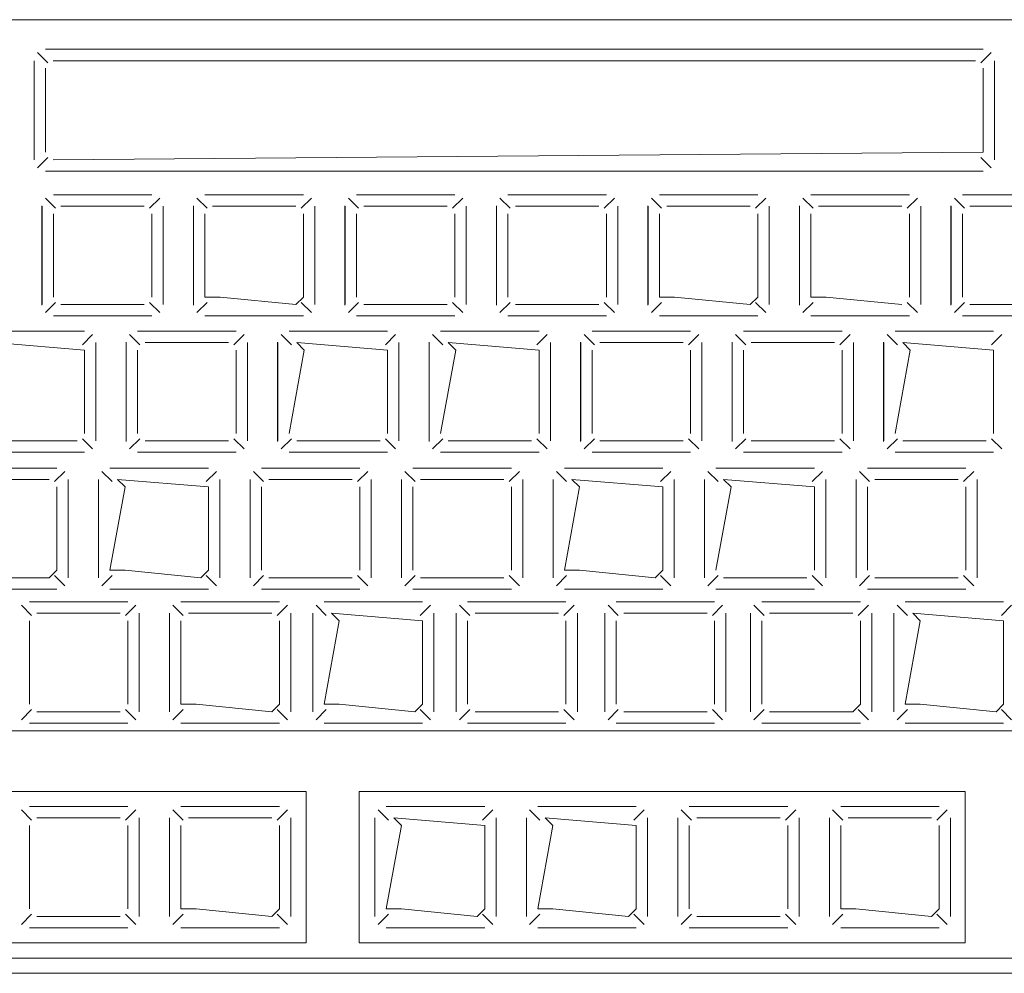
# Model space of a CAD drawing. Header units: feet. Extents: x 8 to 127, y 6 to 90.
# Tile 301 of 538: x 46.2003 to 46.2653, y 50.2927 to 50.3556. Entities that reach past the tile are written whole.
import ezdxf

# ---------------------------------------------------------------- set-up
doc = ezdxf.new("R2010")
doc.units = ezdxf.units.FT
doc.header["$MEASUREMENT"] = 0
doc.layers.add('MOBILARIO', color=8, linetype='Continuous')

msp = doc.modelspace()

# ---------------------------------------------------------------- linework, layer by layer
at = {"layer": 'MOBILARIO', "lineweight": 5}
for p, q in [((46.184661, 50.355619), (46.281161, 50.355619)), ((46.184661, 50.355619), (46.281161, 50.355619)), ((46.20211, 50.352768), (46.201433, 50.353444)), ((46.20211, 50.352768), (46.201433, 50.353444)), ((46.201963, 50.353664), (46.26386, 50.353664)), ((46.201963, 50.353664), (46.26386, 50.353664)), ((46.263713, 50.352768), (46.26439, 50.353444)), ((46.263713, 50.352768), (46.26439, 50.353444)), ((46.201213, 50.346369), (46.201213, 50.352914)), ((46.201213, 50.346369), (46.201213, 50.352914)), ((46.26336, 50.352914), (46.202463, 50.352914)), ((46.26336, 50.352914), (46.202463, 50.352914)), ((46.26461, 50.352914), (46.26461, 50.346369)), ((46.26461, 50.346369), (46.26461, 50.352914)), ((46.26461, 50.352914), (46.26461, 50.346369)), ((46.26461, 50.346369), (46.26461, 50.352914)), ((46.201963, 50.352414), (46.201963, 50.346869)), ((46.201963, 50.352414), (46.201963, 50.346869)), ((46.26386, 50.346869), (46.26386, 50.352414)), ((46.26386, 50.346869), (46.26386, 50.352414)), ((46.202463, 50.346369), (46.26386, 50.346869)), ((46.202463, 50.346369), (46.26386, 50.346869)), ((46.20211, 50.346516), (46.201433, 50.345839)), ((46.20211, 50.346516), (46.201433, 50.345839)), ((46.263713, 50.346516), (46.26439, 50.345839)), ((46.263713, 50.346516), (46.26439, 50.345839)), ((46.26386, 50.345619), (46.201963, 50.345619)), ((46.26386, 50.345619), (46.201963, 50.345619)), ((46.202485, 50.344066), (46.208985, 50.344066)), ((46.202485, 50.344066), (46.208985, 50.344066)), ((46.212485, 50.344066), (46.218985, 50.344066)), ((46.212485, 50.344066), (46.218985, 50.344066)), ((46.222485, 50.344066), (46.228985, 50.344066)), ((46.222485, 50.344066), (46.228985, 50.344066)), ((46.232485, 50.344066), (46.238985, 50.344066)), ((46.232485, 50.344066), (46.238985, 50.344066)), ((46.242485, 50.344066), (46.248985, 50.344066)), ((46.242485, 50.344066), (46.248985, 50.344066)), ((46.252485, 50.344066), (46.258985, 50.344066)), ((46.252485, 50.344066), (46.258985, 50.344066)), ((46.262485, 50.344066), (46.268985, 50.344066)), ((46.262485, 50.344066), (46.268985, 50.344066)), ((46.202632, 50.343169), (46.201955, 50.343846)), ((46.202632, 50.343169), (46.201955, 50.343846)), ((46.208839, 50.343169), (46.209516, 50.343846)), ((46.208839, 50.343169), (46.209516, 50.343846)), ((46.212632, 50.343169), (46.211955, 50.343846)), ((46.212632, 50.343169), (46.211955, 50.343846)), ((46.218839, 50.343169), (46.219516, 50.343846)), ((46.218839, 50.343169), (46.219516, 50.343846)), ((46.222632, 50.343169), (46.221955, 50.343846)), ((46.222632, 50.343169), (46.221955, 50.343846)), ((46.228839, 50.343169), (46.229516, 50.343846)), ((46.228839, 50.343169), (46.229516, 50.343846)), ((46.232632, 50.343169), (46.231955, 50.343846)), ((46.232632, 50.343169), (46.231955, 50.343846)), ((46.238839, 50.343169), (46.239516, 50.343846)), ((46.238839, 50.343169), (46.239516, 50.343846)), ((46.242632, 50.343169), (46.241955, 50.343846)), ((46.242632, 50.343169), (46.241955, 50.343846)), ((46.248839, 50.343169), (46.249516, 50.343846)), ((46.248839, 50.343169), (46.249516, 50.343846)), ((46.252632, 50.343169), (46.251955, 50.343846)), ((46.252632, 50.343169), (46.251955, 50.343846)), ((46.258839, 50.343169), (46.259516, 50.343846)), ((46.258839, 50.343169), (46.259516, 50.343846)), ((46.262632, 50.343169), (46.261955, 50.343846)), ((46.262632, 50.343169), (46.261955, 50.343846)), ((46.201723, 50.336779), (46.201723, 50.343324)), ((46.201723, 50.336779), (46.201723, 50.343324)), ((46.201735, 50.336816), (46.201735, 50.343316)), ((46.201735, 50.336816), (46.201735, 50.343316)), ((46.202485, 50.337316), (46.202485, 50.342816)), ((46.202485, 50.337316), (46.202485, 50.342816)), ((46.202985, 50.343316), (46.208485, 50.343316)), ((46.202985, 50.343316), (46.208485, 50.343316)), ((46.208985, 50.342816), (46.208985, 50.337316)), ((46.208985, 50.342816), (46.208985, 50.337316)), ((46.209735, 50.343316), (46.209735, 50.336816)), ((46.209735, 50.343316), (46.209735, 50.336816)), ((46.211723, 50.336779), (46.211723, 50.343324)), ((46.211723, 50.336779), (46.211723, 50.343324)), ((46.211735, 50.336816), (46.211735, 50.343316)), ((46.211735, 50.336816), (46.211735, 50.343316)), ((46.212485, 50.337316), (46.212485, 50.342816)), ((46.212485, 50.337316), (46.212485, 50.342816)), ((46.212985, 50.343316), (46.218485, 50.343316)), ((46.212985, 50.343316), (46.218485, 50.343316)), ((46.218985, 50.342816), (46.218985, 50.337316)), ((46.218985, 50.342816), (46.218985, 50.337316)), ((46.219735, 50.343316), (46.219735, 50.336816)), ((46.219735, 50.343316), (46.219735, 50.336816)), ((46.221723, 50.336779), (46.221723, 50.343324)), ((46.221723, 50.336779), (46.221723, 50.343324)), ((46.221735, 50.336816), (46.221735, 50.343316)), ((46.221735, 50.336816), (46.221735, 50.343316)), ((46.222485, 50.337316), (46.222485, 50.342816)), ((46.222485, 50.337316), (46.222485, 50.342816)), ((46.222985, 50.343316), (46.228485, 50.343316)), ((46.222985, 50.343316), (46.228485, 50.343316)), ((46.228985, 50.342816), (46.228985, 50.337316)), ((46.228985, 50.342816), (46.228985, 50.337316)), ((46.229735, 50.343316), (46.229735, 50.336816)), ((46.229735, 50.343316), (46.229735, 50.336816)), ((46.231723, 50.336779), (46.231723, 50.343324)), ((46.231723, 50.336779), (46.231723, 50.343324)), ((46.231735, 50.336816), (46.231735, 50.343316)), ((46.231735, 50.336816), (46.231735, 50.343316)), ((46.232485, 50.337316), (46.232485, 50.342816)), ((46.232485, 50.337316), (46.232485, 50.342816)), ((46.232985, 50.343316), (46.238485, 50.343316)), ((46.232985, 50.343316), (46.238485, 50.343316)), ((46.238985, 50.342816), (46.238985, 50.337316)), ((46.238985, 50.342816), (46.238985, 50.337316)), ((46.239735, 50.343316), (46.239735, 50.336816)), ((46.239735, 50.343316), (46.239735, 50.336816)), ((46.241723, 50.336779), (46.241723, 50.343324)), ((46.241723, 50.336779), (46.241723, 50.343324)), ((46.241735, 50.336816), (46.241735, 50.343316)), ((46.241735, 50.336816), (46.241735, 50.343316)), ((46.242485, 50.337316), (46.242485, 50.342816)), ((46.242485, 50.337316), (46.242485, 50.342816)), ((46.242985, 50.343316), (46.248485, 50.343316)), ((46.242985, 50.343316), (46.248485, 50.343316)), ((46.248985, 50.342816), (46.248985, 50.337316)), ((46.248985, 50.342816), (46.248985, 50.337316)), ((46.249735, 50.343316), (46.249735, 50.336816)), ((46.249735, 50.343316), (46.249735, 50.336816)), ((46.251723, 50.336779), (46.251723, 50.343324)), ((46.251723, 50.336779), (46.251723, 50.343324)), ((46.251735, 50.336816), (46.251735, 50.343316)), ((46.251735, 50.336816), (46.251735, 50.343316)), ((46.252485, 50.337316), (46.252485, 50.342816)), ((46.252485, 50.337316), (46.252485, 50.342816)), ((46.252985, 50.343316), (46.258485, 50.343316)), ((46.252985, 50.343316), (46.258485, 50.343316)), ((46.258985, 50.342816), (46.258985, 50.337316)), ((46.258985, 50.342816), (46.258985, 50.337316)), ((46.259735, 50.343316), (46.259735, 50.336816)), ((46.259735, 50.343316), (46.259735, 50.336816)), ((46.261723, 50.336779), (46.261723, 50.343324)), ((46.261723, 50.336779), (46.261723, 50.343324)), ((46.261735, 50.336816), (46.261735, 50.343316)), ((46.261735, 50.336816), (46.261735, 50.343316)), ((46.262485, 50.337316), (46.262485, 50.342816)), ((46.262485, 50.337316), (46.262485, 50.342816)), ((46.262985, 50.343316), (46.268485, 50.343316)), ((46.262985, 50.343316), (46.268485, 50.343316)), ((46.202632, 50.336962), (46.201955, 50.336285)), ((46.202632, 50.336962), (46.201955, 50.336285)), ((46.208839, 50.336962), (46.209516, 50.336285)), ((46.208839, 50.336962), (46.209516, 50.336285)), ((46.212632, 50.336962), (46.211955, 50.336285)), ((46.212632, 50.336962), (46.211955, 50.336285)), ((46.213485, 50.337316), (46.212485, 50.337316)), ((46.213485, 50.337316), (46.212485, 50.337316)), ((46.218485, 50.336816), (46.213485, 50.337316)), ((46.218485, 50.336816), (46.213485, 50.337316)), ((46.218985, 50.337316), (46.218485, 50.336816)), ((46.218985, 50.337316), (46.218485, 50.336816)), ((46.218839, 50.336962), (46.219516, 50.336285)), ((46.218839, 50.336962), (46.219516, 50.336285)), ((46.222632, 50.336962), (46.221955, 50.336285)), ((46.222632, 50.336962), (46.221955, 50.336285)), ((46.228839, 50.336962), (46.229516, 50.336285)), ((46.228839, 50.336962), (46.229516, 50.336285)), ((46.232632, 50.336962), (46.231955, 50.336285)), ((46.232632, 50.336962), (46.231955, 50.336285)), ((46.238839, 50.336962), (46.239516, 50.336285)), ((46.238839, 50.336962), (46.239516, 50.336285)), ((46.242632, 50.336962), (46.241955, 50.336285)), ((46.242632, 50.336962), (46.241955, 50.336285)), ((46.243485, 50.337316), (46.242485, 50.337316)), ((46.243485, 50.337316), (46.242485, 50.337316)), ((46.248485, 50.336816), (46.243485, 50.337316)), ((46.248485, 50.336816), (46.243485, 50.337316)), ((46.248985, 50.337316), (46.248485, 50.336816)), ((46.248985, 50.337316), (46.248485, 50.336816)), ((46.248839, 50.336962), (46.249516, 50.336285)), ((46.248839, 50.336962), (46.249516, 50.336285)), ((46.252632, 50.336962), (46.251955, 50.336285)), ((46.252632, 50.336962), (46.251955, 50.336285)), ((46.253485, 50.337316), (46.252485, 50.337316)), ((46.253485, 50.337316), (46.252485, 50.337316)), ((46.258485, 50.336816), (46.253485, 50.337316)), ((46.258485, 50.336816), (46.253485, 50.337316)), ((46.258839, 50.336962), (46.259516, 50.336285)), ((46.258839, 50.336962), (46.259516, 50.336285)), ((46.262632, 50.336962), (46.261955, 50.336285)), ((46.262632, 50.336962), (46.261955, 50.336285)), ((46.208485, 50.336816), (46.202985, 50.336816)), ((46.208485, 50.336816), (46.202985, 50.336816)), ((46.228485, 50.336816), (46.222985, 50.336816)), ((46.228485, 50.336816), (46.222985, 50.336816)), ((46.238485, 50.336816), (46.232985, 50.336816)), ((46.238485, 50.336816), (46.232985, 50.336816)), ((46.268485, 50.336816), (46.262985, 50.336816)), ((46.268485, 50.336816), (46.262985, 50.336816)), ((46.208985, 50.336066), (46.202485, 50.336066)), ((46.208985, 50.336066), (46.202485, 50.336066)), ((46.218985, 50.336066), (46.212485, 50.336066)), ((46.218985, 50.336066), (46.212485, 50.336066)), ((46.228985, 50.336066), (46.222485, 50.336066)), ((46.228985, 50.336066), (46.222485, 50.336066)), ((46.238985, 50.336066), (46.232485, 50.336066)), ((46.238985, 50.336066), (46.232485, 50.336066)), ((46.248985, 50.336066), (46.242485, 50.336066)), ((46.248985, 50.336066), (46.242485, 50.336066)), ((46.258985, 50.336066), (46.252485, 50.336066)), ((46.258985, 50.336066), (46.252485, 50.336066)), ((46.268985, 50.336066), (46.262485, 50.336066)), ((46.268985, 50.336066), (46.262485, 50.336066)), ((46.198048, 50.335066), (46.204548, 50.335066)), ((46.198048, 50.335066), (46.204548, 50.335066)), ((46.208048, 50.335066), (46.214548, 50.335066)), ((46.208048, 50.335066), (46.214548, 50.335066)), ((46.218048, 50.335066), (46.224548, 50.335066)), ((46.218048, 50.335066), (46.224548, 50.335066)), ((46.228048, 50.335066), (46.234548, 50.335066)), ((46.228048, 50.335066), (46.234548, 50.335066)), ((46.238048, 50.335066), (46.244548, 50.335066)), ((46.238048, 50.335066), (46.244548, 50.335066)), ((46.248048, 50.335066), (46.254548, 50.335066)), ((46.248048, 50.335066), (46.254548, 50.335066)), ((46.258048, 50.335066), (46.264548, 50.335066)), ((46.258048, 50.335066), (46.264548, 50.335066)), ((46.198548, 50.334316), (46.204548, 50.333816)), ((46.198548, 50.334316), (46.204548, 50.333816)), ((46.204402, 50.33417), (46.205078, 50.334846)), ((46.204402, 50.33417), (46.205078, 50.334846)), ((46.205298, 50.334316), (46.205298, 50.327816)), ((46.205298, 50.334316), (46.205298, 50.327816)), ((46.207286, 50.32778), (46.207286, 50.334325)), ((46.207286, 50.32778), (46.207286, 50.334325)), ((46.207298, 50.327816), (46.207298, 50.334316)), ((46.207298, 50.327816), (46.207298, 50.334316)), ((46.208195, 50.33417), (46.207518, 50.334846)), ((46.208195, 50.33417), (46.207518, 50.334846)), ((46.208548, 50.334316), (46.214048, 50.334316)), ((46.208548, 50.334316), (46.214048, 50.334316)), ((46.214402, 50.33417), (46.215078, 50.334846)), ((46.214402, 50.33417), (46.215078, 50.334846)), ((46.215298, 50.334316), (46.215298, 50.327816)), ((46.215298, 50.334316), (46.215298, 50.327816)), ((46.217286, 50.32778), (46.217286, 50.334325)), ((46.217286, 50.32778), (46.217286, 50.334325)), ((46.217298, 50.327816), (46.217298, 50.334316)), ((46.217298, 50.327816), (46.217298, 50.334316)), ((46.218195, 50.33417), (46.217518, 50.334846)), ((46.218195, 50.33417), (46.217518, 50.334846)), ((46.219048, 50.333816), (46.218548, 50.334316)), ((46.218548, 50.334316), (46.224548, 50.333816)), ((46.219048, 50.333816), (46.218548, 50.334316)), ((46.218548, 50.334316), (46.224548, 50.333816)), ((46.224402, 50.33417), (46.225078, 50.334846)), ((46.224402, 50.33417), (46.225078, 50.334846)), ((46.225298, 50.334316), (46.225298, 50.327816)), ((46.225298, 50.334316), (46.225298, 50.327816)), ((46.227286, 50.32778), (46.227286, 50.334325)), ((46.227286, 50.32778), (46.227286, 50.334325)), ((46.227298, 50.327816), (46.227298, 50.334316)), ((46.227298, 50.327816), (46.227298, 50.334316)), ((46.228195, 50.33417), (46.227518, 50.334846)), ((46.228195, 50.33417), (46.227518, 50.334846)), ((46.229048, 50.333816), (46.228548, 50.334316)), ((46.228548, 50.334316), (46.234548, 50.333816)), ((46.229048, 50.333816), (46.228548, 50.334316)), ((46.228548, 50.334316), (46.234548, 50.333816)), ((46.234402, 50.33417), (46.235078, 50.334846)), ((46.234402, 50.33417), (46.235078, 50.334846)), ((46.235298, 50.334316), (46.235298, 50.327816)), ((46.235298, 50.334316), (46.235298, 50.327816)), ((46.237286, 50.32778), (46.237286, 50.334325)), ((46.237286, 50.32778), (46.237286, 50.334325)), ((46.237298, 50.327816), (46.237298, 50.334316)), ((46.237298, 50.327816), (46.237298, 50.334316)), ((46.238195, 50.33417), (46.237518, 50.334846)), ((46.238195, 50.33417), (46.237518, 50.334846)), ((46.238548, 50.334316), (46.244048, 50.334316)), ((46.238548, 50.334316), (46.244048, 50.334316)), ((46.244402, 50.33417), (46.245078, 50.334846)), ((46.244402, 50.33417), (46.245078, 50.334846)), ((46.245298, 50.334316), (46.245298, 50.327816)), ((46.245298, 50.334316), (46.245298, 50.327816)), ((46.247286, 50.32778), (46.247286, 50.334325)), ((46.247286, 50.32778), (46.247286, 50.334325)), ((46.247298, 50.327816), (46.247298, 50.334316)), ((46.247298, 50.327816), (46.247298, 50.334316)), ((46.248195, 50.33417), (46.247518, 50.334846)), ((46.248195, 50.33417), (46.247518, 50.334846)), ((46.248548, 50.334316), (46.254048, 50.334316)), ((46.248548, 50.334316), (46.254048, 50.334316)), ((46.254402, 50.33417), (46.255078, 50.334846)), ((46.254402, 50.33417), (46.255078, 50.334846)), ((46.255298, 50.334316), (46.255298, 50.327816)), ((46.255298, 50.334316), (46.255298, 50.327816)), ((46.257286, 50.32778), (46.257286, 50.334325)), ((46.257286, 50.32778), (46.257286, 50.334325)), ((46.257298, 50.327816), (46.257298, 50.334316)), ((46.257298, 50.327816), (46.257298, 50.334316)), ((46.258195, 50.33417), (46.257518, 50.334846)), ((46.258195, 50.33417), (46.257518, 50.334846)), ((46.259048, 50.333816), (46.258548, 50.334316)), ((46.258548, 50.334316), (46.264548, 50.333816)), ((46.259048, 50.333816), (46.258548, 50.334316)), ((46.258548, 50.334316), (46.264548, 50.333816)), ((46.264402, 50.33417), (46.265078, 50.334846)), ((46.264402, 50.33417), (46.265078, 50.334846)), ((46.204548, 50.333816), (46.204548, 50.328316)), ((46.204548, 50.333816), (46.204548, 50.328316)), ((46.208048, 50.328316), (46.208048, 50.333816)), ((46.208048, 50.328316), (46.208048, 50.333816)), ((46.214548, 50.333816), (46.214548, 50.328316)), ((46.214548, 50.333816), (46.214548, 50.328316)), ((46.218048, 50.328316), (46.219048, 50.333816)), ((46.218048, 50.328316), (46.219048, 50.333816)), ((46.224548, 50.333816), (46.224548, 50.328316)), ((46.224548, 50.333816), (46.224548, 50.328316)), ((46.228048, 50.328316), (46.229048, 50.333816)), ((46.228048, 50.328316), (46.229048, 50.333816)), ((46.234548, 50.333816), (46.234548, 50.328316)), ((46.234548, 50.333816), (46.234548, 50.328316)), ((46.238048, 50.328316), (46.238048, 50.333816)), ((46.238048, 50.328316), (46.238048, 50.333816)), ((46.244548, 50.333816), (46.244548, 50.328316)), ((46.244548, 50.333816), (46.244548, 50.328316)), ((46.248048, 50.328316), (46.248048, 50.333816)), ((46.248048, 50.328316), (46.248048, 50.333816)), ((46.254548, 50.333816), (46.254548, 50.328316)), ((46.254548, 50.333816), (46.254548, 50.328316)), ((46.258048, 50.328316), (46.259048, 50.333816)), ((46.258048, 50.328316), (46.259048, 50.333816)), ((46.264548, 50.333816), (46.264548, 50.328316)), ((46.264548, 50.333816), (46.264548, 50.328316)), ((46.204048, 50.327816), (46.198548, 50.327816)), ((46.204048, 50.327816), (46.198548, 50.327816)), ((46.204402, 50.327962), (46.205078, 50.327286)), ((46.204402, 50.327962), (46.205078, 50.327286)), ((46.208195, 50.327962), (46.207518, 50.327286)), ((46.208195, 50.327962), (46.207518, 50.327286)), ((46.214048, 50.327816), (46.208548, 50.327816)), ((46.214048, 50.327816), (46.208548, 50.327816)), ((46.214402, 50.327962), (46.215078, 50.327286)), ((46.214402, 50.327962), (46.215078, 50.327286)), ((46.218195, 50.327962), (46.217518, 50.327286)), ((46.218195, 50.327962), (46.217518, 50.327286)), ((46.224048, 50.327816), (46.218548, 50.327816)), ((46.224048, 50.327816), (46.218548, 50.327816)), ((46.224402, 50.327962), (46.225078, 50.327286)), ((46.224402, 50.327962), (46.225078, 50.327286)), ((46.228195, 50.327962), (46.227518, 50.327286)), ((46.228195, 50.327962), (46.227518, 50.327286)), ((46.234048, 50.327816), (46.228548, 50.327816)), ((46.234048, 50.327816), (46.228548, 50.327816)), ((46.234402, 50.327962), (46.235078, 50.327286)), ((46.234402, 50.327962), (46.235078, 50.327286)), ((46.238195, 50.327962), (46.237518, 50.327286)), ((46.238195, 50.327962), (46.237518, 50.327286)), ((46.244048, 50.327816), (46.238548, 50.327816)), ((46.244048, 50.327816), (46.238548, 50.327816)), ((46.244402, 50.327962), (46.245078, 50.327286)), ((46.244402, 50.327962), (46.245078, 50.327286)), ((46.248195, 50.327962), (46.247518, 50.327286)), ((46.248195, 50.327962), (46.247518, 50.327286)), ((46.254048, 50.327816), (46.248548, 50.327816)), ((46.254048, 50.327816), (46.248548, 50.327816)), ((46.254402, 50.327962), (46.255078, 50.327286)), ((46.254402, 50.327962), (46.255078, 50.327286)), ((46.258195, 50.327962), (46.257518, 50.327286)), ((46.258195, 50.327962), (46.257518, 50.327286)), ((46.264048, 50.327816), (46.258548, 50.327816)), ((46.264048, 50.327816), (46.258548, 50.327816)), ((46.264402, 50.327962), (46.265078, 50.327286)), ((46.264402, 50.327962), (46.265078, 50.327286)), ((46.204548, 50.327066), (46.198048, 50.327066)), ((46.204548, 50.327066), (46.198048, 50.327066)), ((46.214548, 50.327066), (46.208048, 50.327066)), ((46.214548, 50.327066), (46.208048, 50.327066)), ((46.224548, 50.327066), (46.218048, 50.327066)), ((46.224548, 50.327066), (46.218048, 50.327066)), ((46.234548, 50.327066), (46.228048, 50.327066)), ((46.234548, 50.327066), (46.228048, 50.327066)), ((46.244548, 50.327066), (46.238048, 50.327066)), ((46.244548, 50.327066), (46.238048, 50.327066)), ((46.254548, 50.327066), (46.248048, 50.327066)), ((46.254548, 50.327066), (46.248048, 50.327066)), ((46.264548, 50.327066), (46.258048, 50.327066)), ((46.264548, 50.327066), (46.258048, 50.327066)), ((46.196216, 50.32603), (46.202716, 50.32603)), ((46.196216, 50.32603), (46.202716, 50.32603)), ((46.206216, 50.32603), (46.212716, 50.32603)), ((46.206216, 50.32603), (46.212716, 50.32603)), ((46.216216, 50.32603), (46.222716, 50.32603)), ((46.216216, 50.32603), (46.222716, 50.32603)), ((46.226216, 50.32603), (46.232716, 50.32603)), ((46.226216, 50.32603), (46.232716, 50.32603)), ((46.236216, 50.32603), (46.242716, 50.32603)), ((46.236216, 50.32603), (46.242716, 50.32603)), ((46.246216, 50.32603), (46.252716, 50.32603)), ((46.246216, 50.32603), (46.252716, 50.32603)), ((46.256216, 50.32603), (46.262716, 50.32603)), ((46.256216, 50.32603), (46.262716, 50.32603)), ((46.196716, 50.32528), (46.202216, 50.32528)), ((46.196716, 50.32528), (46.202216, 50.32528)), ((46.202569, 50.325133), (46.203246, 50.32581)), ((46.202569, 50.325133), (46.203246, 50.32581)), ((46.203466, 50.32528), (46.203466, 50.31878)), ((46.203466, 50.32528), (46.203466, 50.31878)), ((46.205466, 50.31878), (46.205466, 50.32528)), ((46.205466, 50.31878), (46.205466, 50.32528)), ((46.206362, 50.325133), (46.205685, 50.32581)), ((46.206362, 50.325133), (46.205685, 50.32581)), ((46.207216, 50.32478), (46.206716, 50.32528)), ((46.206716, 50.32528), (46.212716, 50.32478)), ((46.207216, 50.32478), (46.206716, 50.32528)), ((46.206716, 50.32528), (46.212716, 50.32478)), ((46.212569, 50.325133), (46.213246, 50.32581)), ((46.212569, 50.325133), (46.213246, 50.32581)), ((46.213466, 50.32528), (46.213466, 50.31878)), ((46.213466, 50.32528), (46.213466, 50.31878)), ((46.215466, 50.31878), (46.215466, 50.32528)), ((46.215466, 50.31878), (46.215466, 50.32528)), ((46.216362, 50.325133), (46.215685, 50.32581)), ((46.216362, 50.325133), (46.215685, 50.32581)), ((46.216716, 50.32528), (46.222216, 50.32528)), ((46.216716, 50.32528), (46.222216, 50.32528)), ((46.222569, 50.325133), (46.223246, 50.32581)), ((46.222569, 50.325133), (46.223246, 50.32581)), ((46.223466, 50.32528), (46.223466, 50.31878)), ((46.223466, 50.32528), (46.223466, 50.31878)), ((46.225466, 50.31878), (46.225466, 50.32528)), ((46.225466, 50.31878), (46.225466, 50.32528)), ((46.226362, 50.325133), (46.225685, 50.32581)), ((46.226362, 50.325133), (46.225685, 50.32581)), ((46.226716, 50.32528), (46.232216, 50.32528)), ((46.226716, 50.32528), (46.232216, 50.32528)), ((46.232569, 50.325133), (46.233246, 50.32581)), ((46.232569, 50.325133), (46.233246, 50.32581)), ((46.233466, 50.32528), (46.233466, 50.31878)), ((46.233466, 50.32528), (46.233466, 50.31878)), ((46.235466, 50.31878), (46.235466, 50.32528)), ((46.235466, 50.31878), (46.235466, 50.32528)), ((46.236362, 50.325133), (46.235685, 50.32581)), ((46.236362, 50.325133), (46.235685, 50.32581)), ((46.237216, 50.32478), (46.236716, 50.32528)), ((46.236716, 50.32528), (46.242716, 50.32478)), ((46.237216, 50.32478), (46.236716, 50.32528)), ((46.236716, 50.32528), (46.242716, 50.32478)), ((46.242569, 50.325133), (46.243246, 50.32581)), ((46.242569, 50.325133), (46.243246, 50.32581)), ((46.243466, 50.32528), (46.243466, 50.31878)), ((46.243466, 50.32528), (46.243466, 50.31878)), ((46.245466, 50.31878), (46.245466, 50.32528)), ((46.245466, 50.31878), (46.245466, 50.32528)), ((46.246362, 50.325133), (46.245685, 50.32581)), ((46.246362, 50.325133), (46.245685, 50.32581)), ((46.247216, 50.32478), (46.246716, 50.32528)), ((46.246716, 50.32528), (46.252716, 50.32478)), ((46.247216, 50.32478), (46.246716, 50.32528)), ((46.246716, 50.32528), (46.252716, 50.32478)), ((46.252569, 50.325133), (46.253246, 50.32581)), ((46.252569, 50.325133), (46.253246, 50.32581)), ((46.253466, 50.32528), (46.253466, 50.31878)), ((46.253466, 50.32528), (46.253466, 50.31878)), ((46.255466, 50.31878), (46.255466, 50.32528)), ((46.255466, 50.31878), (46.255466, 50.32528)), ((46.256362, 50.325133), (46.255685, 50.32581)), ((46.256362, 50.325133), (46.255685, 50.32581)), ((46.256716, 50.32528), (46.262216, 50.32528)), ((46.256716, 50.32528), (46.262216, 50.32528)), ((46.262569, 50.325133), (46.263246, 50.32581)), ((46.262569, 50.325133), (46.263246, 50.32581)), ((46.263466, 50.32528), (46.263466, 50.31878)), ((46.263466, 50.32528), (46.263466, 50.31878)), ((46.202716, 50.32478), (46.202716, 50.31928)), ((46.202716, 50.32478), (46.202716, 50.31928)), ((46.206216, 50.31928), (46.207216, 50.32478)), ((46.206216, 50.31928), (46.207216, 50.32478)), ((46.212716, 50.32478), (46.212716, 50.31928)), ((46.212716, 50.32478), (46.212716, 50.31928)), ((46.216216, 50.31928), (46.216216, 50.32478)), ((46.216216, 50.31928), (46.216216, 50.32478)), ((46.222716, 50.32478), (46.222716, 50.31928)), ((46.222716, 50.32478), (46.222716, 50.31928)), ((46.226216, 50.31928), (46.226216, 50.32478)), ((46.226216, 50.31928), (46.226216, 50.32478)), ((46.232716, 50.32478), (46.232716, 50.31928)), ((46.232716, 50.32478), (46.232716, 50.31928)), ((46.236216, 50.31928), (46.237216, 50.32478)), ((46.236216, 50.31928), (46.237216, 50.32478)), ((46.242716, 50.32478), (46.242716, 50.31928)), ((46.242716, 50.32478), (46.242716, 50.31928)), ((46.246216, 50.31928), (46.247216, 50.32478)), ((46.246216, 50.31928), (46.247216, 50.32478)), ((46.252716, 50.32478), (46.252716, 50.31928)), ((46.252716, 50.32478), (46.252716, 50.31928)), ((46.256216, 50.31928), (46.256216, 50.32478)), ((46.256216, 50.31928), (46.256216, 50.32478)), ((46.262716, 50.32478), (46.262716, 50.31928)), ((46.262716, 50.32478), (46.262716, 50.31928)), ((46.202216, 50.31878), (46.196716, 50.31878)), ((46.202216, 50.31878), (46.196716, 50.31878)), ((46.202716, 50.31928), (46.202216, 50.31878)), ((46.202716, 50.31928), (46.202216, 50.31878)), ((46.202569, 50.318926), (46.203246, 50.318249)), ((46.202569, 50.318926), (46.203246, 50.318249)), ((46.206362, 50.318926), (46.205685, 50.318249)), ((46.206362, 50.318926), (46.205685, 50.318249)), ((46.207216, 50.31928), (46.206216, 50.31928)), ((46.207216, 50.31928), (46.206216, 50.31928)), ((46.212216, 50.31878), (46.207216, 50.31928)), ((46.212216, 50.31878), (46.207216, 50.31928)), ((46.212716, 50.31928), (46.212216, 50.31878)), ((46.212716, 50.31928), (46.212216, 50.31878)), ((46.212569, 50.318926), (46.213246, 50.318249)), ((46.212569, 50.318926), (46.213246, 50.318249)), ((46.216362, 50.318926), (46.215685, 50.318249)), ((46.216362, 50.318926), (46.215685, 50.318249)), ((46.222216, 50.31878), (46.216716, 50.31878)), ((46.222216, 50.31878), (46.216716, 50.31878)), ((46.222569, 50.318926), (46.223246, 50.318249)), ((46.222569, 50.318926), (46.223246, 50.318249)), ((46.226362, 50.318926), (46.225685, 50.318249)), ((46.226362, 50.318926), (46.225685, 50.318249)), ((46.232216, 50.31878), (46.226716, 50.31878)), ((46.232216, 50.31878), (46.226716, 50.31878)), ((46.232569, 50.318926), (46.233246, 50.318249)), ((46.232569, 50.318926), (46.233246, 50.318249)), ((46.236362, 50.318926), (46.235685, 50.318249)), ((46.236362, 50.318926), (46.235685, 50.318249)), ((46.237216, 50.31928), (46.236216, 50.31928)), ((46.237216, 50.31928), (46.236216, 50.31928)), ((46.242216, 50.31878), (46.237216, 50.31928)), ((46.242216, 50.31878), (46.237216, 50.31928)), ((46.242716, 50.31928), (46.242216, 50.31878)), ((46.242716, 50.31928), (46.242216, 50.31878)), ((46.242569, 50.318926), (46.243246, 50.318249)), ((46.242569, 50.318926), (46.243246, 50.318249)), ((46.246362, 50.318926), (46.245685, 50.318249)), ((46.246362, 50.318926), (46.245685, 50.318249)), ((46.252216, 50.31878), (46.246716, 50.31878)), ((46.252216, 50.31878), (46.246716, 50.31878)), ((46.252569, 50.318926), (46.253246, 50.318249)), ((46.252569, 50.318926), (46.253246, 50.318249)), ((46.256362, 50.318926), (46.255685, 50.318249)), ((46.256362, 50.318926), (46.255685, 50.318249)), ((46.262216, 50.31878), (46.256716, 50.31878)), ((46.262216, 50.31878), (46.256716, 50.31878)), ((46.262569, 50.318926), (46.263246, 50.318249)), ((46.262569, 50.318926), (46.263246, 50.318249)), ((46.202716, 50.31803), (46.196216, 50.31803)), ((46.202716, 50.31803), (46.196216, 50.31803)), ((46.212716, 50.31803), (46.206216, 50.31803)), ((46.212716, 50.31803), (46.206216, 50.31803)), ((46.222716, 50.31803), (46.216216, 50.31803)), ((46.222716, 50.31803), (46.216216, 50.31803)), ((46.232716, 50.31803), (46.226216, 50.31803)), ((46.232716, 50.31803), (46.226216, 50.31803)), ((46.242716, 50.31803), (46.236216, 50.31803)), ((46.242716, 50.31803), (46.236216, 50.31803)), ((46.252716, 50.31803), (46.246216, 50.31803)), ((46.252716, 50.31803), (46.246216, 50.31803)), ((46.262716, 50.31803), (46.256216, 50.31803)), ((46.262716, 50.31803), (46.256216, 50.31803)), ((46.201048, 50.3163), (46.200371, 50.316977)), ((46.201048, 50.3163), (46.200371, 50.316977)), ((46.200901, 50.317196), (46.207401, 50.317196)), ((46.200901, 50.317196), (46.207401, 50.317196)), ((46.207255, 50.3163), (46.207932, 50.316977)), ((46.207255, 50.3163), (46.207932, 50.316977)), ((46.211048, 50.3163), (46.210371, 50.316977)), ((46.211048, 50.3163), (46.210371, 50.316977)), ((46.210901, 50.317196), (46.217401, 50.317196)), ((46.210901, 50.317196), (46.217401, 50.317196)), ((46.217255, 50.3163), (46.217932, 50.316977)), ((46.217255, 50.3163), (46.217932, 50.316977)), ((46.220497, 50.3163), (46.21982, 50.316977)), ((46.220497, 50.3163), (46.21982, 50.316977)), ((46.22035, 50.317196), (46.22685, 50.317196)), ((46.22035, 50.317196), (46.22685, 50.317196)), ((46.226704, 50.3163), (46.227381, 50.316977)), ((46.226704, 50.3163), (46.227381, 50.316977)), ((46.229966, 50.3163), (46.229289, 50.316977)), ((46.229966, 50.3163), (46.229289, 50.316977)), ((46.22982, 50.317196), (46.23632, 50.317196)), ((46.22982, 50.317196), (46.23632, 50.317196)), ((46.236173, 50.3163), (46.23685, 50.316977)), ((46.236173, 50.3163), (46.23685, 50.316977)), ((46.239775, 50.3163), (46.239099, 50.316977)), ((46.239775, 50.3163), (46.239099, 50.316977)), ((46.239629, 50.317196), (46.246129, 50.317196)), ((46.239629, 50.317196), (46.246129, 50.317196)), ((46.245983, 50.3163), (46.246659, 50.316977)), ((46.245983, 50.3163), (46.246659, 50.316977)), ((46.249397, 50.3163), (46.24872, 50.316977)), ((46.249397, 50.3163), (46.24872, 50.316977)), ((46.249251, 50.317196), (46.255751, 50.317196)), ((46.249251, 50.317196), (46.255751, 50.317196)), ((46.255604, 50.3163), (46.256281, 50.316977)), ((46.255604, 50.3163), (46.256281, 50.316977)), ((46.258853, 50.3163), (46.258176, 50.316977)), ((46.258853, 50.3163), (46.258176, 50.316977)), ((46.258707, 50.317196), (46.265207, 50.317196)), ((46.258707, 50.317196), (46.265207, 50.317196)), ((46.26506, 50.3163), (46.265737, 50.316977)), ((46.26506, 50.3163), (46.265737, 50.316977)), ((46.201401, 50.316446), (46.206901, 50.316446)), ((46.201401, 50.316446), (46.206901, 50.316446)), ((46.208151, 50.316446), (46.208151, 50.309946)), ((46.208151, 50.316446), (46.208151, 50.309946)), ((46.210151, 50.309946), (46.210151, 50.316446)), ((46.210151, 50.309946), (46.210151, 50.316446)), ((46.211401, 50.316446), (46.216901, 50.316446)), ((46.211401, 50.316446), (46.216901, 50.316446)), ((46.218151, 50.316446), (46.218151, 50.309946)), ((46.218151, 50.316446), (46.218151, 50.309946)), ((46.2196, 50.309946), (46.2196, 50.316446)), ((46.2196, 50.309946), (46.2196, 50.316446)), ((46.22135, 50.315946), (46.22085, 50.316446)), ((46.22085, 50.316446), (46.22685, 50.315946)), ((46.22135, 50.315946), (46.22085, 50.316446)), ((46.22085, 50.316446), (46.22685, 50.315946)), ((46.2276, 50.316446), (46.2276, 50.309946)), ((46.2276, 50.316446), (46.2276, 50.309946)), ((46.22907, 50.309946), (46.22907, 50.316446)), ((46.22907, 50.309946), (46.22907, 50.316446)), ((46.23032, 50.316446), (46.23582, 50.316446)), ((46.23032, 50.316446), (46.23582, 50.316446)), ((46.23707, 50.316446), (46.23707, 50.309946)), ((46.23707, 50.316446), (46.23707, 50.309946)), ((46.238879, 50.309946), (46.238879, 50.316446)), ((46.238879, 50.309946), (46.238879, 50.316446)), ((46.240129, 50.316446), (46.245629, 50.316446)), ((46.240129, 50.316446), (46.245629, 50.316446)), ((46.246879, 50.316446), (46.246879, 50.309946)), ((46.246879, 50.316446), (46.246879, 50.309946)), ((46.248501, 50.309946), (46.248501, 50.316446)), ((46.248501, 50.309946), (46.248501, 50.316446)), ((46.249751, 50.316446), (46.255251, 50.316446)), ((46.249751, 50.316446), (46.255251, 50.316446)), ((46.256501, 50.316446), (46.256501, 50.309946)), ((46.256501, 50.316446), (46.256501, 50.309946)), ((46.257957, 50.309946), (46.257957, 50.316446)), ((46.257957, 50.309946), (46.257957, 50.316446)), ((46.259707, 50.315946), (46.259207, 50.316446)), ((46.259207, 50.316446), (46.265207, 50.315946)), ((46.259707, 50.315946), (46.259207, 50.316446)), ((46.259207, 50.316446), (46.265207, 50.315946)), ((46.200901, 50.310446), (46.200901, 50.315946)), ((46.200901, 50.310446), (46.200901, 50.315946)), ((46.207401, 50.315946), (46.207401, 50.310446)), ((46.207401, 50.315946), (46.207401, 50.310446)), ((46.210901, 50.310446), (46.210901, 50.315946)), ((46.210901, 50.310446), (46.210901, 50.315946)), ((46.217401, 50.315946), (46.217401, 50.310446)), ((46.217401, 50.315946), (46.217401, 50.310446)), ((46.22035, 50.310446), (46.22135, 50.315946)), ((46.22035, 50.310446), (46.22135, 50.315946)), ((46.22685, 50.315946), (46.22685, 50.310446)), ((46.22685, 50.315946), (46.22685, 50.310446)), ((46.22982, 50.310446), (46.22982, 50.315946)), ((46.22982, 50.310446), (46.22982, 50.315946)), ((46.23632, 50.315946), (46.23632, 50.310446)), ((46.23632, 50.315946), (46.23632, 50.310446)), ((46.239629, 50.310446), (46.239629, 50.315946)), ((46.239629, 50.310446), (46.239629, 50.315946)), ((46.246129, 50.315946), (46.246129, 50.310446)), ((46.246129, 50.315946), (46.246129, 50.310446)), ((46.249251, 50.310446), (46.249251, 50.315946)), ((46.249251, 50.310446), (46.249251, 50.315946)), ((46.255751, 50.315946), (46.255751, 50.310446)), ((46.255751, 50.315946), (46.255751, 50.310446)), ((46.258707, 50.310446), (46.259707, 50.315946)), ((46.258707, 50.310446), (46.259707, 50.315946)), ((46.265207, 50.315946), (46.265207, 50.310446)), ((46.265207, 50.315946), (46.265207, 50.310446)), ((46.211901, 50.310446), (46.210901, 50.310446)), ((46.211901, 50.310446), (46.210901, 50.310446)), ((46.216901, 50.309946), (46.211901, 50.310446)), ((46.216901, 50.309946), (46.211901, 50.310446)), ((46.217401, 50.310446), (46.216901, 50.309946)), ((46.217401, 50.310446), (46.216901, 50.309946)), ((46.22135, 50.310446), (46.22035, 50.310446)), ((46.22135, 50.310446), (46.22035, 50.310446)), ((46.22635, 50.309946), (46.22135, 50.310446)), ((46.22635, 50.309946), (46.22135, 50.310446)), ((46.22685, 50.310446), (46.22635, 50.309946)), ((46.22685, 50.310446), (46.22635, 50.309946)), ((46.255751, 50.310446), (46.255251, 50.309946)), ((46.255751, 50.310446), (46.255251, 50.309946)), ((46.259707, 50.310446), (46.258707, 50.310446)), ((46.259707, 50.310446), (46.258707, 50.310446)), ((46.264707, 50.309946), (46.259707, 50.310446)), ((46.264707, 50.309946), (46.259707, 50.310446)), ((46.265207, 50.310446), (46.264707, 50.309946)), ((46.265207, 50.310446), (46.264707, 50.309946)), ((46.201048, 50.310093), (46.200371, 50.309416)), ((46.201048, 50.310093), (46.200371, 50.309416)), ((46.206901, 50.309946), (46.201401, 50.309946)), ((46.206901, 50.309946), (46.201401, 50.309946)), ((46.207255, 50.310093), (46.207932, 50.309416)), ((46.207255, 50.310093), (46.207932, 50.309416)), ((46.211048, 50.310093), (46.210371, 50.309416)), ((46.211048, 50.310093), (46.210371, 50.309416)), ((46.217255, 50.310093), (46.217932, 50.309416)), ((46.217255, 50.310093), (46.217932, 50.309416)), ((46.220497, 50.310093), (46.21982, 50.309416)), ((46.220497, 50.310093), (46.21982, 50.309416)), ((46.226704, 50.310093), (46.227381, 50.309416)), ((46.226704, 50.310093), (46.227381, 50.309416)), ((46.229966, 50.310093), (46.229289, 50.309416)), ((46.229966, 50.310093), (46.229289, 50.309416)), ((46.23582, 50.309946), (46.23032, 50.309946)), ((46.23582, 50.309946), (46.23032, 50.309946)), ((46.236173, 50.310093), (46.23685, 50.309416)), ((46.236173, 50.310093), (46.23685, 50.309416)), ((46.239775, 50.310093), (46.239099, 50.309416)), ((46.239775, 50.310093), (46.239099, 50.309416)), ((46.245629, 50.309946), (46.240129, 50.309946)), ((46.245629, 50.309946), (46.240129, 50.309946)), ((46.245983, 50.310093), (46.246659, 50.309416)), ((46.245983, 50.310093), (46.246659, 50.309416)), ((46.249397, 50.310093), (46.24872, 50.309416)), ((46.249397, 50.310093), (46.24872, 50.309416)), ((46.255251, 50.309946), (46.249751, 50.309946)), ((46.255251, 50.309946), (46.249751, 50.309946)), ((46.255604, 50.310093), (46.256281, 50.309416)), ((46.255604, 50.310093), (46.256281, 50.309416)), ((46.258853, 50.310093), (46.258176, 50.309416)), ((46.258853, 50.310093), (46.258176, 50.309416)), ((46.26506, 50.310093), (46.265737, 50.309416)), ((46.26506, 50.310093), (46.265737, 50.309416)), ((46.207401, 50.309196), (46.200901, 50.309196)), ((46.207401, 50.309196), (46.200901, 50.309196)), ((46.217401, 50.309196), (46.210901, 50.309196)), ((46.217401, 50.309196), (46.210901, 50.309196)), ((46.22685, 50.309196), (46.22035, 50.309196)), ((46.22685, 50.309196), (46.22035, 50.309196)), ((46.23632, 50.309196), (46.22982, 50.309196)), ((46.23632, 50.309196), (46.22982, 50.309196)), ((46.246129, 50.309196), (46.239629, 50.309196)), ((46.246129, 50.309196), (46.239629, 50.309196)), ((46.255751, 50.309196), (46.249251, 50.309196)), ((46.255751, 50.309196), (46.249251, 50.309196)), ((46.265207, 50.309196), (46.258707, 50.309196)), ((46.265207, 50.309196), (46.258707, 50.309196)), ((46.306161, 50.30868), (46.161661, 50.30868)), ((46.306161, 50.30868), (46.161661, 50.30868)), ((46.179161, 50.30468), (46.219161, 50.30468)), ((46.179161, 50.30468), (46.219161, 50.30468)), ((46.219161, 50.30468), (46.219161, 50.29468)), ((46.219161, 50.30468), (46.219161, 50.29468)), ((46.222661, 50.29468), (46.222661, 50.30468)), ((46.222661, 50.30468), (46.262661, 50.30468)), ((46.222661, 50.29468), (46.222661, 50.30468)), ((46.222661, 50.30468), (46.262661, 50.30468)), ((46.262661, 50.30468), (46.262661, 50.29468)), ((46.262661, 50.30468), (46.262661, 50.29468)), ((46.201048, 50.302783), (46.200371, 50.30346)), ((46.201048, 50.302783), (46.200371, 50.30346)), ((46.200901, 50.30368), (46.207401, 50.30368)), ((46.200901, 50.30368), (46.207401, 50.30368)), ((46.207255, 50.302783), (46.207932, 50.30346)), ((46.207255, 50.302783), (46.207932, 50.30346)), ((46.211048, 50.302783), (46.210371, 50.30346)), ((46.211048, 50.302783), (46.210371, 50.30346)), ((46.210901, 50.30368), (46.217401, 50.30368)), ((46.210901, 50.30368), (46.217401, 50.30368)), ((46.217255, 50.302783), (46.217932, 50.30346)), ((46.217255, 50.302783), (46.217932, 50.30346)), ((46.224599, 50.302783), (46.223922, 50.30346)), ((46.224599, 50.302783), (46.223922, 50.30346)), ((46.224453, 50.30368), (46.230953, 50.30368)), ((46.224453, 50.30368), (46.230953, 50.30368)), ((46.230806, 50.302783), (46.231483, 50.30346)), ((46.230806, 50.302783), (46.231483, 50.30346)), ((46.234599, 50.302783), (46.233922, 50.30346)), ((46.234599, 50.302783), (46.233922, 50.30346)), ((46.234453, 50.30368), (46.240953, 50.30368)), ((46.234453, 50.30368), (46.240953, 50.30368)), ((46.240806, 50.302783), (46.241483, 50.30346)), ((46.240806, 50.302783), (46.241483, 50.30346)), ((46.244599, 50.302783), (46.243922, 50.30346)), ((46.244599, 50.302783), (46.243922, 50.30346)), ((46.244453, 50.30368), (46.250953, 50.30368)), ((46.244453, 50.30368), (46.250953, 50.30368)), ((46.250806, 50.302783), (46.251483, 50.30346)), ((46.250806, 50.302783), (46.251483, 50.30346)), ((46.254599, 50.302783), (46.253922, 50.30346)), ((46.254599, 50.302783), (46.253922, 50.30346)), ((46.254453, 50.30368), (46.260953, 50.30368)), ((46.254453, 50.30368), (46.260953, 50.30368)), ((46.260806, 50.302783), (46.261483, 50.30346)), ((46.260806, 50.302783), (46.261483, 50.30346)), ((46.201401, 50.30293), (46.206901, 50.30293)), ((46.201401, 50.30293), (46.206901, 50.30293)), ((46.208151, 50.30293), (46.208151, 50.29643)), ((46.208151, 50.30293), (46.208151, 50.29643)), ((46.210151, 50.29643), (46.210151, 50.30293)), ((46.210151, 50.29643), (46.210151, 50.30293)), ((46.211401, 50.30293), (46.216901, 50.30293)), ((46.211401, 50.30293), (46.216901, 50.30293)), ((46.218151, 50.30293), (46.218151, 50.29643)), ((46.218151, 50.30293), (46.218151, 50.29643)), ((46.223703, 50.29643), (46.223703, 50.30293)), ((46.223703, 50.29643), (46.223703, 50.30293)), ((46.225453, 50.30243), (46.224953, 50.30293)), ((46.224953, 50.30293), (46.230953, 50.30243)), ((46.225453, 50.30243), (46.224953, 50.30293)), ((46.224953, 50.30293), (46.230953, 50.30243)), ((46.231703, 50.30293), (46.231703, 50.29643)), ((46.231703, 50.30293), (46.231703, 50.29643)), ((46.233703, 50.29643), (46.233703, 50.30293)), ((46.233703, 50.29643), (46.233703, 50.30293)), ((46.235453, 50.30243), (46.234953, 50.30293)), ((46.234953, 50.30293), (46.240953, 50.30243)), ((46.235453, 50.30243), (46.234953, 50.30293)), ((46.234953, 50.30293), (46.240953, 50.30243)), ((46.241703, 50.30293), (46.241703, 50.29643)), ((46.241703, 50.30293), (46.241703, 50.29643)), ((46.243703, 50.29643), (46.243703, 50.30293)), ((46.243703, 50.29643), (46.243703, 50.30293)), ((46.244953, 50.30293), (46.250453, 50.30293)), ((46.244953, 50.30293), (46.250453, 50.30293)), ((46.251703, 50.30293), (46.251703, 50.29643)), ((46.251703, 50.30293), (46.251703, 50.29643)), ((46.253703, 50.29643), (46.253703, 50.30293)), ((46.253703, 50.29643), (46.253703, 50.30293)), ((46.254953, 50.30293), (46.260453, 50.30293)), ((46.254953, 50.30293), (46.260453, 50.30293)), ((46.261703, 50.30293), (46.261703, 50.29643)), ((46.261703, 50.30293), (46.261703, 50.29643)), ((46.200901, 50.29693), (46.200901, 50.30243)), ((46.200901, 50.29693), (46.200901, 50.30243)), ((46.207401, 50.30243), (46.207401, 50.29693)), ((46.207401, 50.30243), (46.207401, 50.29693)), ((46.210901, 50.29693), (46.210901, 50.30243)), ((46.210901, 50.29693), (46.210901, 50.30243)), ((46.217401, 50.30243), (46.217401, 50.29693)), ((46.217401, 50.30243), (46.217401, 50.29693)), ((46.224453, 50.29693), (46.225453, 50.30243)), ((46.224453, 50.29693), (46.225453, 50.30243)), ((46.230953, 50.30243), (46.230953, 50.29693)), ((46.230953, 50.30243), (46.230953, 50.29693)), ((46.234453, 50.29693), (46.235453, 50.30243)), ((46.234453, 50.29693), (46.235453, 50.30243)), ((46.240953, 50.30243), (46.240953, 50.29693)), ((46.240953, 50.30243), (46.240953, 50.29693)), ((46.244453, 50.29693), (46.244453, 50.30243)), ((46.244453, 50.29693), (46.244453, 50.30243)), ((46.250953, 50.30243), (46.250953, 50.29693)), ((46.250953, 50.30243), (46.250953, 50.29693)), ((46.254453, 50.29693), (46.254453, 50.30243)), ((46.254453, 50.29693), (46.254453, 50.30243)), ((46.260953, 50.30243), (46.260953, 50.29693)), ((46.260953, 50.30243), (46.260953, 50.29693)), ((46.211901, 50.29693), (46.210901, 50.29693)), ((46.211901, 50.29693), (46.210901, 50.29693)), ((46.216901, 50.29643), (46.211901, 50.29693)), ((46.216901, 50.29643), (46.211901, 50.29693)), ((46.217401, 50.29693), (46.216901, 50.29643)), ((46.217401, 50.29693), (46.216901, 50.29643)), ((46.225453, 50.29693), (46.224453, 50.29693)), ((46.225453, 50.29693), (46.224453, 50.29693)), ((46.230453, 50.29643), (46.225453, 50.29693)), ((46.230453, 50.29643), (46.225453, 50.29693)), ((46.230953, 50.29693), (46.230453, 50.29643)), ((46.230953, 50.29693), (46.230453, 50.29643)), ((46.235453, 50.29693), (46.234453, 50.29693)), ((46.235453, 50.29693), (46.234453, 50.29693)), ((46.240453, 50.29643), (46.235453, 50.29693)), ((46.240453, 50.29643), (46.235453, 50.29693)), ((46.240953, 50.29693), (46.240453, 50.29643)), ((46.240953, 50.29693), (46.240453, 50.29643)), ((46.255453, 50.29693), (46.254453, 50.29693)), ((46.255453, 50.29693), (46.254453, 50.29693)), ((46.260453, 50.29643), (46.255453, 50.29693)), ((46.260453, 50.29643), (46.255453, 50.29693)), ((46.260953, 50.29693), (46.260453, 50.29643)), ((46.260953, 50.29693), (46.260453, 50.29643)), ((46.201048, 50.296576), (46.200371, 50.295899)), ((46.201048, 50.296576), (46.200371, 50.295899)), ((46.206901, 50.29643), (46.201401, 50.29643)), ((46.206901, 50.29643), (46.201401, 50.29643)), ((46.207255, 50.296576), (46.207932, 50.295899)), ((46.207255, 50.296576), (46.207932, 50.295899)), ((46.211048, 50.296576), (46.210371, 50.295899)), ((46.211048, 50.296576), (46.210371, 50.295899)), ((46.217255, 50.296576), (46.217932, 50.295899)), ((46.217255, 50.296576), (46.217932, 50.295899)), ((46.224599, 50.296576), (46.223922, 50.295899)), ((46.224599, 50.296576), (46.223922, 50.295899)), ((46.230806, 50.296576), (46.231483, 50.295899)), ((46.230806, 50.296576), (46.231483, 50.295899)), ((46.234599, 50.296576), (46.233922, 50.295899)), ((46.234599, 50.296576), (46.233922, 50.295899)), ((46.240806, 50.296576), (46.241483, 50.295899)), ((46.240806, 50.296576), (46.241483, 50.295899)), ((46.244599, 50.296576), (46.243922, 50.295899)), ((46.244599, 50.296576), (46.243922, 50.295899)), ((46.250453, 50.29643), (46.244953, 50.29643)), ((46.250453, 50.29643), (46.244953, 50.29643)), ((46.250806, 50.296576), (46.251483, 50.295899)), ((46.250806, 50.296576), (46.251483, 50.295899)), ((46.254599, 50.296576), (46.253922, 50.295899)), ((46.254599, 50.296576), (46.253922, 50.295899)), ((46.260806, 50.296576), (46.261483, 50.295899)), ((46.260806, 50.296576), (46.261483, 50.295899)), ((46.207401, 50.29568), (46.200901, 50.29568)), ((46.207401, 50.29568), (46.200901, 50.29568)), ((46.217401, 50.29568), (46.210901, 50.29568)), ((46.217401, 50.29568), (46.210901, 50.29568)), ((46.230953, 50.29568), (46.224453, 50.29568)), ((46.230953, 50.29568), (46.224453, 50.29568)), ((46.240953, 50.29568), (46.234453, 50.29568)), ((46.240953, 50.29568), (46.234453, 50.29568)), ((46.250953, 50.29568), (46.244453, 50.29568)), ((46.250953, 50.29568), (46.244453, 50.29568)), ((46.260953, 50.29568), (46.254453, 50.29568)), ((46.260953, 50.29568), (46.254453, 50.29568)), ((46.219161, 50.29468), (46.179161, 50.29468)), ((46.219161, 50.29468), (46.179161, 50.29468)), ((46.262661, 50.29468), (46.222661, 50.29468)), ((46.262661, 50.29468), (46.222661, 50.29468)), ((46.161661, 50.29368), (46.339661, 50.29368)), ((46.161661, 50.29368), (46.339661, 50.29368)), ((46.339661, 50.29268), (46.161661, 50.29268)), ((46.339661, 50.29268), (46.161661, 50.29268))]:
    msp.add_line(p, q, dxfattribs=at)
at = {"layer": 'MOBILARIO'}
for centre in [(46.26336, 50.346869), (46.26336, 50.346869), (46.212985, 50.337316), (46.212985, 50.337316), (46.218485, 50.337316), (46.218485, 50.337316), (46.242985, 50.337316), (46.242985, 50.337316), (46.248485, 50.337316), (46.248485, 50.337316), (46.252985, 50.337316), (46.252985, 50.337316), (46.204048, 50.333816), (46.204048, 50.333816), (46.218548, 50.333816), (46.218548, 50.333816), (46.224048, 50.333816), (46.224048, 50.333816), (46.228548, 50.333816), (46.228548, 50.333816), (46.234048, 50.333816), (46.234048, 50.333816), (46.258548, 50.333816), (46.258548, 50.333816), (46.264048, 50.333816), (46.264048, 50.333816), (46.206716, 50.32478), (46.206716, 50.32478), (46.212216, 50.32478), (46.212216, 50.32478), (46.236716, 50.32478), (46.236716, 50.32478), (46.242216, 50.32478), (46.242216, 50.32478), (46.246716, 50.32478), (46.246716, 50.32478), (46.252216, 50.32478), (46.252216, 50.32478), (46.202216, 50.31928), (46.202216, 50.31928), (46.206716, 50.31928), (46.206716, 50.31928), (46.212216, 50.31928), (46.212216, 50.31928), (46.236716, 50.31928), (46.236716, 50.31928), (46.242216, 50.31928), (46.242216, 50.31928), (46.22085, 50.315946), (46.22085, 50.315946), (46.22635, 50.315946), (46.22635, 50.315946), (46.259207, 50.315946), (46.259207, 50.315946), (46.264707, 50.315946), (46.264707, 50.315946), (46.211401, 50.310446), (46.211401, 50.310446), (46.216901, 50.310446), (46.216901, 50.310446), (46.22085, 50.310446), (46.22085, 50.310446), (46.22635, 50.310446), (46.22635, 50.310446), (46.255251, 50.310446), (46.255251, 50.310446), (46.259207, 50.310446), (46.259207, 50.310446), (46.264707, 50.310446), (46.264707, 50.310446), (46.224953, 50.30243), (46.224953, 50.30243), (46.230453, 50.30243), (46.230453, 50.30243), (46.234953, 50.30243), (46.234953, 50.30243), (46.240453, 50.30243), (46.240453, 50.30243), (46.211401, 50.29693), (46.211401, 50.29693), (46.216901, 50.29693), (46.216901, 50.29693), (46.224953, 50.29693), (46.224953, 50.29693), (46.230453, 50.29693), (46.230453, 50.29693), (46.234953, 50.29693), (46.234953, 50.29693), (46.240453, 50.29693), (46.240453, 50.29693), (46.254953, 50.29693), (46.254953, 50.29693), (46.260453, 50.29693), (46.260453, 50.29693)]:
    msp.add_arc(centre, 0.0005, 0, 0, dxfattribs=at)

doc.saveas('drawing.dxf')
